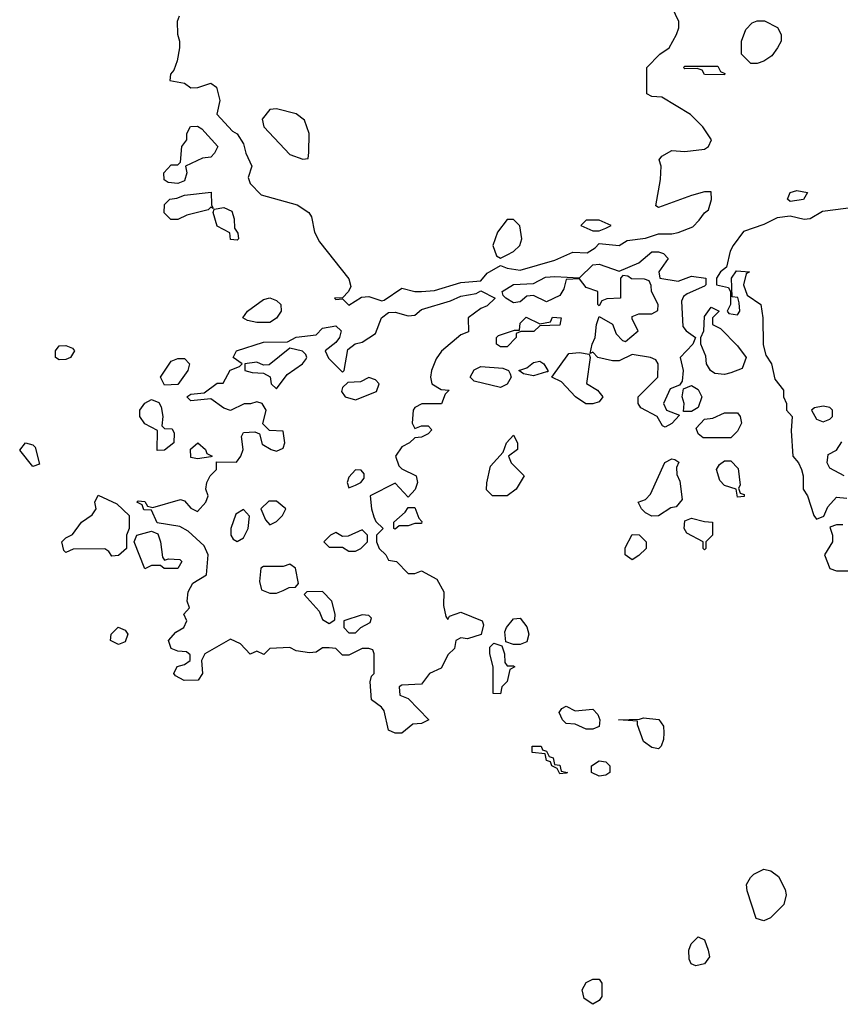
# Model space of a CAD drawing. Header units: inches. Extents: x 2380053 to 2584298, y 380219 to 546618.
# Tile 468 of 656: x 2482670 to 2485162, y 463626 to 466615. Entities that reach past the tile are written whole.
import ezdxf

# ---------------------------------------------------------------- set-up
doc = ezdxf.new("R2010")
doc.units = ezdxf.units.IN
doc.header["$MEASUREMENT"] = 0
doc.layers.add('C4486', color=7, linetype='Continuous')

msp = doc.modelspace()

# ---------------------------------------------------------------- linework, layer by layer
at = {"layer": 'C4486', "color": 2, "elevation": 46}
for points in [[(2483154.6, 466625.4), (2483148.7, 466610), (2483148.9, 466571.1), (2483155.3, 466550), (2483155.3, 466530), (2483148.7, 466490), (2483138, 466462), (2483128, 466450), (2483126, 466430), (2483170, 466422), (2483190, 466408), (2483211.1, 466408.9), (2483250, 466422), (2483268, 466410), (2483278, 466370), (2483268.4, 466328.4), (2483316.4, 466276.4), (2483330, 466268), (2483350, 466238), (2483357.2, 466210), (2483375.3, 466170), (2483364, 466136), (2483370, 466118), (2483403.7, 466083.7), (2483512.9, 466052.9), (2483548, 466030), (2483556.4, 466016.4), (2483565.2, 465970), (2483580.5, 465940.5), (2483670, 465828), (2483675.1, 465804.9), (2483669, 465790), (2483650, 465771), (2483626, 465770), (2483630, 465766), (2483650, 465768), (2483670, 465748.7), (2483707.5, 465772.5), (2483730, 465774.5), (2483770, 465761.2), (2483776.8, 465763.2), (2483830, 465799.5), (2483870, 465789.5), (2483890.5, 465789.5), (2483930, 465793.3), (2484010, 465817), (2484070, 465822), (2484090, 465845.2), (2484130, 465869), (2484150, 465861.2), (2484190, 465855.1), (2484294.9, 465885.1), (2484350, 465909.4), (2484393, 465907), (2484418, 465922), (2484430, 465935.3), (2484490, 465929.3), (2484514.9, 465945.1), (2484570, 465951.8), (2484610, 465964.5), (2484650, 465964.5), (2484670, 465969.4), (2484713.7, 465986.3), (2484733.8, 466006.2), (2484750, 466029), (2484762, 466038), (2484771.3, 466068.7), (2484770, 466092), (2484750, 466092), (2484710, 466081), (2484610, 466044.7), (2484602, 466050), (2484616, 466130), (2484618, 466170), (2484612, 466190), (2484619.6, 466200.4), (2484650, 466218), (2484690, 466215.3), (2484750, 466222), (2484762, 466230), (2484771.3, 466250), (2484744.7, 466290), (2484707.1, 466327.1), (2484619.6, 466379.6), (2484590, 466382), (2484574, 466390), (2484574, 466470), (2484614, 466510), (2484642, 466530), (2484664.7, 466570), (2484672, 466590), (2484672, 466610), (2484651.6, 466651.6)], [(2485210, 466046), (2485107.7, 466032.3), (2485070, 466010.5), (2485051.9, 466008.1), (2485010, 466018.4), (2484970, 466014), (2484930, 465993), (2484868.4, 465971.6), (2484836.2, 465930), (2484827.8, 465912.2), (2484816.5, 465863.5), (2484798, 465850), (2484786, 465830), (2484786, 465810), (2484822, 465802), (2484828.4, 465788.4), (2484828.7, 465750), (2484818, 465730), (2484823.1, 465723.1), (2484850, 465719), (2484857.3, 465730), (2484855.3, 465755.3), (2484851.3, 465771.3), (2484834, 465774), (2484832, 465830), (2484847.1, 465852.9), (2484886, 465850), (2484876.4, 465843.6), (2484868, 465810), (2484879, 465779), (2484920.9, 465750), (2484927, 465710), (2484927.5, 465627.5), (2484936.2, 465596.2), (2484952.7, 465570), (2484963.3, 465523.3), (2484989.3, 465490), (2484989.3, 465470), (2484999, 465450), (2484999, 465430), (2485015.3, 465410), (2485013.2, 465366.8), (2485018, 465290), (2485035.1, 465270), (2485044.5, 465250), (2485049.4, 465230), (2485049.3, 465190), (2485062.7, 465170), (2485081.2, 465110), (2485090, 465099), (2485112, 465108), (2485123.6, 465136.4), (2485150, 465166), (2485182, 465162)], [(2485174, 465230), (2485130, 465254), (2485122, 465270), (2485125.4, 465294.6), (2485150, 465308), (2485166.8, 465333.2)], [(2485170, 465082), (2485150, 465082), (2485130, 465074), (2485138, 465050), (2485138, 465030), (2485114, 464990), (2485130, 464949), (2485150, 464942), (2485202, 464942)]]:
    msp.add_lwpolyline(points, dxfattribs=at)
for points in [[(2484890, 466482), (2484862, 466510), (2484862, 466550), (2484874.6, 466585.4), (2484894.6, 466605.4), (2484910, 466612), (2484931.6, 466611.6), (2484971.6, 466591.6), (2484982, 466570), (2484982, 466550), (2484971.3, 466530), (2484954.4, 466505.6), (2484930, 466488.7), (2484910, 466482)], [(2484810, 466448), (2484750, 466448.7), (2484742, 466462), (2484727.3, 466467.3), (2484690, 466466), (2484686, 466470), (2484690, 466474), (2484790, 466474), (2484798, 466458), (2484811.6, 466451.6)], [(2483450, 466344), (2483430, 466342), (2483406.8, 466313.2), (2483411.3, 466290), (2483490, 466206), (2483530, 466192), (2483546, 466194), (2483548.4, 466211.6), (2483548.7, 466270), (2483535.3, 466310), (2483509.1, 466329.1)], [(2483150, 466118), (2483120.4, 466120.4), (2483108.4, 466128.4), (2483108, 466150), (2483130, 466174), (2483150, 466174), (2483158, 466182), (2483162, 466230), (2483178, 466250), (2483178, 466270), (2483189.1, 466290.9), (2483210, 466292), (2483223.6, 466283.6), (2483272, 466230), (2483262, 466210), (2483250, 466198), (2483225.4, 466194.6), (2483174, 466170), (2483178, 466150), (2483170, 466126)], [(2483258, 466042), (2483250, 466046), (2483242, 466038), (2483178, 466022), (2483150, 466008), (2483128.7, 466008.7), (2483108.7, 466028.7), (2483110, 466054), (2483126, 466070), (2483147.3, 466072.7), (2483170, 466082), (2483251.3, 466091.3), (2483252.7, 466052.7)], [(2485010, 466062.7), (2485001.2, 466070), (2485009.3, 466090.7), (2485030, 466096), (2485062, 466090), (2485050, 466069.3)], [(2483330, 465946), (2483310, 465948), (2483308, 465968), (2483270, 465988.7), (2483258, 466030), (2483260.4, 466039.6), (2483290, 466044.7), (2483314, 466034), (2483321, 466010), (2483322, 465982), (2483332.7, 465967.3), (2483334, 465950)], [(2484170, 466008.7), (2484150, 466008), (2484121, 465970), (2484106.8, 465930), (2484118, 465898), (2484130, 465891.3), (2484150, 465900.7), (2484170, 465910.8), (2484189.2, 465930), (2484194.5, 465950), (2484189.1, 465989.1)], [(2484430, 466006), (2484390, 466006), (2484374, 465990), (2484410, 465974), (2484430, 465974), (2484450, 465982), (2484466, 465990)], [(2484670, 465821), (2484710, 465836), (2484754, 465830), (2484754, 465810), (2484750, 465806), (2484696.9, 465783.1), (2484685.4, 465774.6), (2484679.6, 465760.4), (2484683.6, 465683.6), (2484694, 465670), (2484722, 465650), (2484714, 465630), (2484676, 465590), (2484684.7, 465550), (2484682, 465518), (2484674, 465506), (2484645.4, 465494.6), (2484624.7, 465450), (2484634, 465430), (2484674, 465414), (2484650, 465388.7), (2484630, 465378), (2484622, 465382), (2484606, 465410), (2484556.4, 465436.4), (2484548, 465450), (2484548, 465470), (2484608, 465530), (2484608.7, 465570), (2484602, 465582), (2484586, 465590), (2484530, 465599), (2484490, 465579), (2484470, 465579), (2484426, 465590), (2484410, 465606), (2484402, 465602), (2484408, 465630), (2484418, 465650), (2484422, 465690), (2484430, 465714), (2484470.7, 465690.7), (2484481, 465661), (2484501, 465641), (2484510, 465638), (2484548, 465670), (2484530, 465706), (2484530, 465714), (2484550, 465722), (2484590, 465722), (2484608, 465732), (2484608.7, 465750), (2484588.7, 465790), (2484588, 465808), (2484582, 465822), (2484567.3, 465827.3), (2484528, 465828), (2484516.4, 465836.4), (2484502, 465838), (2484494, 465830), (2484494, 465770), (2484452.7, 465767.3), (2484438, 465762), (2484430, 465746), (2484426, 465750), (2484426, 465790), (2484390, 465802), (2484370, 465828), (2484330, 465826), (2484322, 465798), (2484310, 465778), (2484270, 465758), (2484230, 465778), (2484210, 465775.3), (2484190, 465758), (2484170, 465755.3), (2484146, 465770), (2484138, 465778), (2484135.3, 465790), (2484170, 465810.8), (2484230, 465814), (2484267, 465833), (2484295.5, 465835.5), (2484370, 465831), (2484410, 465870.8), (2484430, 465873), (2484490, 465851.3), (2484550, 465877.3), (2484590, 465910.7), (2484610, 465910.6), (2484624.9, 465904.9), (2484638.8, 465890), (2484611, 465850), (2484614, 465830)], [(2483870, 465374), (2483890, 465382), (2483910, 465382), (2483922, 465370), (2483910, 465358), (2483890, 465348), (2483870, 465346), (2483854, 465330), (2483830, 465318), (2483811.3, 465290), (2483821, 465261), (2483830, 465252), (2483874, 465230), (2483878, 465210), (2483870.7, 465189.3), (2483850, 465166), (2483810, 465208), (2483734, 465170), (2483738, 465130), (2483745.4, 465105.4), (2483751.6, 465091.6), (2483774, 465070), (2483754, 465050), (2483754, 465030), (2483762, 465010), (2483782, 464990), (2483790, 464974), (2483814, 464970), (2483850, 464934), (2483870, 464934), (2483890, 464942), (2483936.9, 464916.9), (2483958, 464878), (2483956.9, 464836.9), (2483963.6, 464803.6), (2483970, 464794), (2483975.3, 464804.7), (2484010, 464816), (2484074, 464790), (2484078, 464778), (2484071.6, 464748.4), (2484030, 464735.3), (2484010, 464738), (2483994, 464730), (2483990, 464706), (2483971.6, 464688.4), (2483950, 464646), (2483914, 464630), (2483890, 464598), (2483830, 464595.3), (2483822, 464590), (2483824.7, 464564.7), (2483850, 464554), (2483912, 464490), (2483890, 464478), (2483863.6, 464476.4), (2483830, 464449), (2483810, 464448.7), (2483790, 464458), (2483776.4, 464516.4), (2483768.4, 464528.4), (2483738, 464550), (2483734.6, 464605.4), (2483738, 464622), (2483746, 464630), (2483746, 464690), (2483742, 464702), (2483730, 464706), (2483710, 464706), (2483670, 464686), (2483650, 464686), (2483630, 464706), (2483610, 464708), (2483590, 464708), (2483570, 464695.3), (2483550, 464693.2), (2483510, 464699), (2483490, 464708.7), (2483430, 464706), (2483411.6, 464688.4), (2483390, 464698), (2483370, 464688.7), (2483340.4, 464720.4), (2483310, 464734), (2483232, 464690), (2483222, 464670), (2483224.7, 464630), (2483212, 464610), (2483169.3, 464609.3), (2483143.1, 464623.1), (2483138, 464630), (2483148.7, 464651.3), (2483170, 464658), (2483188, 464670), (2483187.3, 464687.3), (2483176.4, 464696.4), (2483150, 464698), (2483130, 464706), (2483122, 464730), (2483144, 464756), (2483168, 464770), (2483178, 464790), (2483168, 464810), (2483186, 464830), (2483179, 464850), (2483181.5, 464878.5), (2483195.5, 464904.5), (2483237.2, 464930), (2483242, 464990), (2483230, 465018), (2483182, 465062), (2483156, 465076), (2483087.3, 465087.3), (2483070, 465126), (2483047.3, 465127.3), (2483042, 465142), (2483026, 465150), (2483030, 465154), (2483050, 465152), (2483058, 465138), (2483074, 465134), (2483158, 465158), (2483170, 465154), (2483190, 465132), (2483210, 465122), (2483235.3, 465150), (2483242, 465170), (2483235.3, 465190), (2483238, 465210), (2483248, 465230), (2483268, 465250), (2483267.3, 465272.7), (2483328.4, 465271.6), (2483342, 465290), (2483349, 465310), (2483344, 465350), (2483350, 465362), (2483383.6, 465363.6), (2483398, 465358), (2483406, 465326), (2483434, 465310), (2483450, 465304.7), (2483470, 465314), (2483475.3, 465330), (2483470, 465366), (2483428.4, 465368.4), (2483408.4, 465388.4), (2483418, 465430), (2483406, 465450), (2483390, 465455.3), (2483371, 465449), (2483351.3, 465448.7), (2483310, 465428.7), (2483290, 465435.3), (2483250, 465464), (2483190, 465458), (2483178, 465470), (2483190, 465478), (2483230, 465482), (2483270, 465511.3), (2483288, 465512), (2483308.9, 465551.1), (2483338, 465562), (2483346, 465570), (2483318, 465590), (2483328, 465610), (2483410, 465636.3), (2483483.1, 465636.9), (2483510, 465650.8), (2483570, 465658), (2483590, 465678.8), (2483630, 465686), (2483646, 465670), (2483641, 465650), (2483630, 465635.3), (2483598, 465610), (2483607.5, 465587.5), (2483650, 465544.7), (2483655.3, 465550), (2483666, 465614), (2483689.2, 465630.8), (2483710, 465636), (2483750, 465662), (2483768.7, 465710), (2483790, 465726), (2483810, 465726.8), (2483850, 465716), (2483870, 465718), (2483890, 465734.8), (2483978.4, 465761.6), (2484010, 465776), (2484056, 465784), (2484070, 465792), (2484114, 465770), (2484090, 465746), (2484070, 465738), (2484032, 465710), (2484032.7, 465667.3), (2484010, 465658), (2483950.9, 465609.1), (2483934.8, 465585.2), (2483921, 465550), (2483918, 465530), (2483922, 465510), (2483950, 465492), (2483974, 465490), (2483962, 465478), (2483951.3, 465448.7), (2483891.6, 465448.4), (2483870, 465438), (2483864.7, 465430), (2483862, 465390)], [(2483390, 465696), (2483362, 465702), (2483348, 465710), (2483362, 465730), (2483410, 465766), (2483430, 465771), (2483450, 465762.8), (2483462.8, 465750), (2483464, 465730), (2483450, 465709.2), (2483430, 465696)], [(2484810, 465538), (2484781.2, 465541.2), (2484768, 465550), (2484755.3, 465570), (2484754, 465594), (2484738, 465630), (2484738, 465650), (2484748, 465670), (2484750, 465714), (2484770, 465742), (2484794, 465730), (2484774, 465710), (2484774, 465690), (2484798, 465678), (2484850, 465624.7), (2484876, 465590), (2484863.6, 465556.4), (2484830, 465542.7)], [(2484130, 465622), (2484118, 465630), (2484118, 465650), (2484124, 465656), (2484172.7, 465672.7), (2484187.3, 465672.7), (2484190, 465694), (2484208.4, 465711.6), (2484250, 465692), (2484282, 465698), (2484288.4, 465711.6), (2484314, 465710), (2484310, 465688), (2484250, 465686), (2484231.1, 465668.9), (2484191.6, 465668.4), (2484178, 465662), (2484178, 465650), (2484150, 465622)], [(2482790, 465582.7), (2482779, 465590), (2482779, 465610), (2482790, 465624.7), (2482810, 465626), (2482830, 465618), (2482836, 465610), (2482824.7, 465590), (2482810, 465583.7)], [(2483490, 465618), (2483427.3, 465567.3), (2483410, 465566), (2483390, 465575.3), (2483354, 465570), (2483354, 465550), (2483376.4, 465543.6), (2483410, 465542), (2483431.1, 465531.1), (2483434, 465510), (2483450, 465494), (2483482, 465538), (2483528.7, 465570), (2483538, 465582), (2483542, 465590), (2483539, 465599), (2483528.9, 465608.9)], [(2484389.1, 465449.1), (2484358, 465470), (2484315.3, 465515.3), (2484286, 465530), (2484338, 465602), (2484370, 465604.7), (2484399.6, 465599.6), (2484402, 465590), (2484391, 465511), (2484424.7, 465490), (2484441, 465470), (2484430, 465455.3), (2484410, 465449.2)], [(2483110, 465506), (2483098, 465530), (2483130, 465578.8), (2483150, 465586.8), (2483170, 465586), (2483186, 465570), (2483181, 465550), (2483150, 465508)], [(2484230, 465534), (2484200.4, 465540.4), (2484186, 465550), (2484210, 465558), (2484230, 465574.8), (2484250, 465578), (2484262, 465570), (2484274, 465550), (2484274, 465546), (2484270, 465546)], [(2484130, 465498), (2484050, 465518), (2484038, 465530), (2484050, 465552), (2484070, 465562), (2484136.9, 465556.9), (2484154, 465550), (2484159.6, 465539.6), (2484162, 465530), (2484150, 465508.7)], [(2483730, 465528.7), (2483704.7, 465515.3), (2483666, 465514), (2483650, 465498), (2483646.8, 465486.8), (2483658, 465470), (2483690, 465461), (2483753.6, 465486.4), (2483762, 465510), (2483750, 465522)], [(2484686, 465426), (2484688, 465450), (2484682, 465470), (2484686, 465494), (2484710, 465504.7), (2484730, 465492), (2484741, 465470), (2484730, 465438), (2484710, 465426)], [(2483087.3, 465307.3), (2483088, 465368), (2483050, 465388), (2483035.3, 465410), (2483035.3, 465430), (2483050, 465451.3), (2483070, 465462), (2483092.7, 465452.7), (2483099.6, 465439.6), (2483104.7, 465410), (2483102, 465382), (2483110, 465374), (2483132.7, 465372.7), (2483139.6, 465359.6), (2483138, 465330), (2483110, 465308.7)], [(2484746, 465346), (2484730, 465358), (2484724.7, 465375.3), (2484750, 465402), (2484774.6, 465405.4), (2484810, 465422), (2484850, 465422), (2484858, 465410), (2484862, 465390), (2484850, 465366), (2484830, 465346)], [(2485110, 465442), (2485083.6, 465436.4), (2485074, 465430), (2485090, 465402), (2485110, 465394), (2485130, 465402), (2485138, 465410), (2485138, 465430), (2485130, 465438)], [(2482710, 465259), (2482670, 465308), (2482688, 465330), (2482710, 465324.7), (2482717.3, 465317.3), (2482730, 465266)], [(2483210, 465282), (2483190, 465286), (2483188.7, 465311.3), (2483210.7, 465330.7), (2483234, 465310), (2483238, 465298), (2483254, 465290), (2483250, 465288)], [(2484150, 465169.2), (2484106, 465170), (2484088, 465188), (2484088.7, 465208.7), (2484100.2, 465259.8), (2484138, 465302), (2484148, 465330), (2484170, 465354), (2484182, 465330), (2484182, 465310), (2484154, 465290), (2484162, 465270), (2484202, 465230), (2484178, 465190)], [(2484590, 465108), (2484570, 465118), (2484558, 465130), (2484548, 465150), (2484570, 465158), (2484585.6, 465174.4), (2484628.9, 465271.1), (2484650, 465282), (2484659.6, 465279.6), (2484671.3, 465271.3), (2484664.7, 465255.3), (2484666, 465234), (2484674.6, 465214.6), (2484682, 465158), (2484663.6, 465136.4), (2484647.1, 465132.9), (2484610, 465108.7)], [(2484850, 465166), (2484846, 465190), (2484810, 465201.2), (2484796.2, 465216.2), (2484786, 465250), (2484794.8, 465265.2), (2484810, 465276), (2484830, 465276), (2484852.3, 465252.3), (2484858, 465202), (2484852.7, 465192.7), (2484858, 465178), (2484870, 465174), (2484870, 465168)], [(2483690, 465248), (2483670, 465226), (2483664.7, 465210), (2483670, 465194), (2483690, 465202), (2483706, 465210), (2483716.4, 465223.6), (2483716.4, 465236.4), (2483707.3, 465247.3)], [(2482950, 464986), (2482940.4, 465000.4), (2482928.4, 465008.4), (2482832.7, 465007.3), (2482810, 464998), (2482804, 465004), (2482798, 465030), (2482810, 465042), (2482830, 465052), (2482858, 465090), (2482890, 465112), (2482902, 465130), (2482898, 465150), (2482908, 465172), (2482965.4, 465145.4), (2483002, 465110), (2483002, 465070), (2482994, 465050), (2482994, 465010), (2482970, 464988.7)], [(2483450, 465153.2), (2483426.8, 465153.2), (2483402, 465130), (2483416.9, 465096.9), (2483430, 465082), (2483450, 465092), (2483468, 465110), (2483478, 465130)], [(2483350, 465128), (2483326.4, 465113.6), (2483311.3, 465070), (2483311.3, 465050), (2483318, 465038), (2483330, 465031.3), (2483350, 465042), (2483364, 465070), (2483368, 465108)], [(2483810, 465068.7), (2483806, 465070), (2483806, 465090), (2483840.4, 465119.6), (2483850, 465134), (2483870, 465134), (2483882, 465102), (2483891.6, 465091.6), (2483890, 465086), (2483870, 465086), (2483850, 465078), (2483822, 465078)], [(2484750, 465006), (2484746, 465010), (2484746, 465030), (2484696.4, 465056.4), (2484688, 465070), (2484690, 465094), (2484710, 465102), (2484750, 465091.3), (2484774, 465090), (2484774, 465050), (2484754, 465030), (2484754, 465010)], [(2483110, 464974), (2483122, 464978), (2483156, 464976), (2483162, 464970), (2483150, 464949), (2483108.7, 464948.7), (2483098, 464958), (2483070, 464958), (2483050, 464948), (2483018, 465030), (2483026, 465050), (2483070, 465062), (2483090, 465054), (2483098, 465030), (2483103.6, 464983.6)], [(2483710, 465066), (2483667.3, 465047.3), (2483650, 465046), (2483630, 465058), (2483614, 465050), (2483594, 465030), (2483610, 465014), (2483650, 465014), (2483670, 465002), (2483690, 465002), (2483706, 465010), (2483726, 465030), (2483726, 465050)], [(2484530, 464975.3), (2484509, 464990), (2484508.7, 465011.3), (2484530, 465052), (2484551.6, 465051.6), (2484572, 465030), (2484572, 465010), (2484550, 464988)], [(2483490, 464962), (2483470, 464955.3), (2483410, 464955.3), (2483402, 464950), (2483398, 464910), (2483404.7, 464884.7), (2483430, 464874), (2483450, 464874), (2483470, 464882), (2483488.4, 464891.6), (2483507.3, 464892.7), (2483516.4, 464903.6), (2483508, 464950)], [(2483590, 464879), (2483542, 464878), (2483534, 464870), (2483579.8, 464819.8), (2483590, 464794), (2483610, 464782), (2483627.3, 464792.7), (2483628, 464810), (2483618, 464850)], [(2483710, 464808), (2483654, 464790), (2483654, 464770), (2483670, 464754), (2483690, 464754), (2483706, 464770), (2483734.6, 464785.4), (2483738, 464798), (2483730, 464806)], [(2484170, 464718), (2484146, 464726), (2484143.1, 464756.9), (2484148, 464770), (2484170, 464796), (2484190, 464798), (2484210, 464772), (2484216, 464750), (2484210, 464726), (2484190, 464718)], [(2482970, 464718), (2482946, 464730), (2482948, 464750), (2482969.2, 464770.8), (2482990, 464762), (2482998, 464750), (2482990, 464726)], [(2484150, 464654), (2484170, 464654), (2484174, 464650), (2484158, 464642), (2484150, 464606), (2484134, 464590), (2484130, 464568.7), (2484108, 464570), (2484108, 464650), (2484098, 464690), (2484098, 464710), (2484110, 464722), (2484134, 464714), (2484142, 464690), (2484143.6, 464663.6)], [(2484356.9, 464516.9), (2484410, 464522), (2484425.4, 464505.4), (2484432, 464490), (2484430, 464469), (2484410, 464461.2), (2484390, 464461.2), (2484356.4, 464476.4), (2484330, 464478), (2484318, 464490), (2484308.4, 464511.6), (2484316.4, 464523.6), (2484329, 464531)], [(2484610, 464402), (2484590, 464406), (2484564, 464424), (2484546, 464474), (2484546, 464486), (2484488, 464490), (2484552, 464492), (2484564, 464496), (2484610.9, 464490.9), (2484624.7, 464470), (2484626, 464450), (2484624.7, 464430), (2484618, 464410)], [(2484310, 464326), (2484302, 464342), (2484286, 464350), (2484282, 464362), (2484270, 464366), (2484266, 464386), (2484226, 464390), (2484226, 464410), (2484254, 464410), (2484258, 464398), (2484270, 464394), (2484278, 464378), (2484290, 464374), (2484294, 464354), (2484310, 464352), (2484314, 464334), (2484334, 464330), (2484330, 464328)], [(2484430, 464319), (2484406, 464330), (2484406, 464350), (2484430, 464364.7), (2484450, 464362), (2484462, 464350), (2484462, 464330), (2484450, 464322)], [(2484930, 463879), (2484906, 463886), (2484879.3, 463970), (2484877.2, 463990), (2484889.2, 464010.8), (2484899.3, 464020.7), (2484930, 464036), (2484950.8, 464030.8), (2484974, 464014), (2484994.4, 463974.4), (2484998, 463958), (2484990.7, 463929.3), (2484950, 463888.7)], [(2484723.1, 463743.1), (2484708.7, 463748.7), (2484703.1, 463763.1), (2484702, 463790), (2484708.7, 463810), (2484730, 463830.8), (2484750, 463822), (2484761, 463790), (2484764.7, 463770), (2484750, 463749)], [(2484410, 463626), (2484384, 463644), (2484378, 463670), (2484390, 463692), (2484410, 463702), (2484430, 463702), (2484438, 463690), (2484438, 463650), (2484430, 463638)]]:
    msp.add_lwpolyline(points, close=True, dxfattribs=at)

doc.saveas('drawing.dxf')
